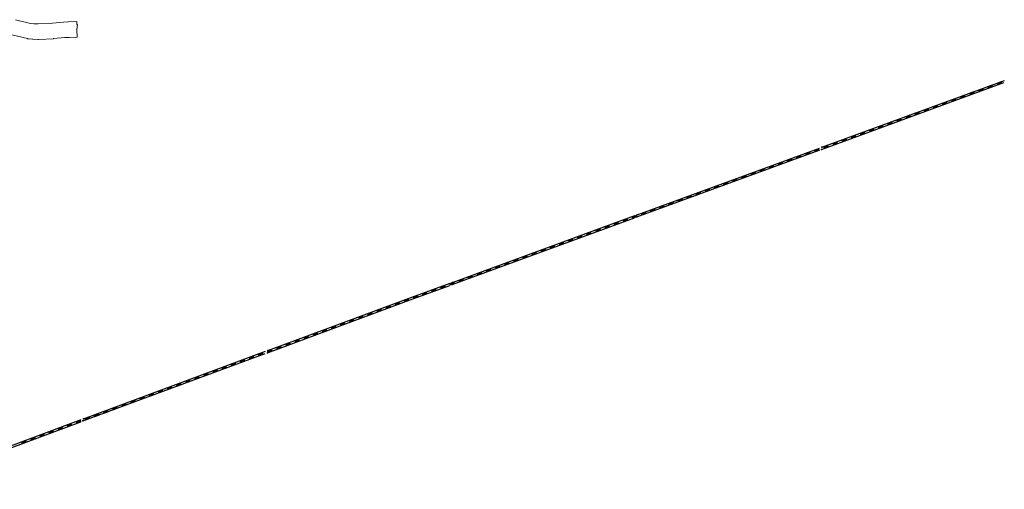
# Model space of a CAD drawing. Header units: metres. Extents: x 123819 to 142731, y 393440 to 405763.
# Tile 293 of 346: x 138414 to 139428, y 398051 to 398534. Entities that reach past the tile are written whole.
import ezdxf

# ---------------------------------------------------------------- set-up
doc = ezdxf.new("R2010")
doc.units = ezdxf.units.M
doc.header["$MEASUREMENT"] = 0
doc.layers.add('gs-knt-hoofdweg', color=7, linetype='Continuous', lineweight=0)
doc.layers.add('gs-knt-spoorlijn', color=7, linetype='Continuous', lineweight=30)

msp = doc.modelspace()

# ---------------------------------------------------------------- linework, layer by layer
at = {"layer": 'gs-knt-hoofdweg', "color": 7, "linetype": 'Continuous', "flags": 128}
msp.add_lwpolyline([(138409.9, 398534.4), (138425.4, 398530.6), (138428.7, 398530.2), (138433.2, 398530.1), (138447.8, 398530.8), (138459.1, 398531.9), (138459.4, 398531.9), (138464.1, 398532.2), (138464.4, 398532.2), (138472.8, 398532.4, -0.378385), (138472.8, 398532.4), (138472.9, 398529.5), (138473.5, 398529.4, -0.384309), (138473.5, 398529.4), (138473, 398524.4), (138473.3, 398516.4, -0.378384), (138473.2, 398516.4), (138464.9, 398516.2), (138460.5, 398515.9), (138449.1, 398514.9), (138448.8, 398514.8), (138433.6, 398514), (138433.3, 398514), (138432.9, 398514), (138427.8, 398514.2), (138427.5, 398514.2), (138427.3, 398514.2), (138423.2, 398514.7), (138422.8, 398514.7), (138422.5, 398514.8), (138422.1, 398514.9), (138405.9, 398518.9)], format="xyb", dxfattribs=at)
at = {"layer": 'gs-knt-spoorlijn', "color": 7, "linetype": 'Continuous'}
for p, q in [((139239.5, 398400.9), (139427.3, 398469.6)), ((139239.9, 398403.2), (139427.8, 398471.9)), ((139420.3, 398468.9), (139424.9, 398470.6)), ((139420.3, 398468.7), (139425, 398470.4)), ((139420.4, 398468.5), (139425.1, 398470.2)), ((139420.5, 398468.3), (139425.2, 398470.1)), ((139420.5, 398468.2), (139425.2, 398469.9)), ((139420.6, 398468), (139425.3, 398469.7)), ((139420.7, 398467.8), (139425.4, 398469.5)), ((139420.7, 398467.6), (139425.4, 398469.3)), ((139420.8, 398467.4), (139425.5, 398469.1)), ((139392.1, 398458.6), (139396.8, 398460.3)), ((139392.1, 398458.4), (139396.8, 398460.1)), ((139392.2, 398458.2), (139396.9, 398459.9)), ((139392.3, 398458), (139397, 398459.8)), ((139392.4, 398457.8), (139397, 398459.6)), ((139392.4, 398457.7), (139397.1, 398459.4)), ((139392.5, 398457.5), (139397.2, 398459.2)), ((139392.6, 398457.3), (139397.3, 398459)), ((139392.6, 398457.1), (139397.3, 398458.8)), ((139401.5, 398462), (139406.2, 398463.8)), ((139401.5, 398461.8), (139406.2, 398463.6)), ((139401.6, 398461.7), (139406.3, 398463.4)), ((139401.7, 398461.5), (139406.4, 398463.2)), ((139401.7, 398461.3), (139406.4, 398463)), ((139401.8, 398461.1), (139406.5, 398462.8)), ((139401.9, 398460.9), (139406.6, 398462.6)), ((139402, 398460.7), (139406.6, 398462.4)), ((139402, 398460.5), (139406.7, 398462.2)), ((139410.9, 398465.5), (139415.6, 398467.2)), ((139410.9, 398465.3), (139415.6, 398467)), ((139411, 398465.1), (139415.7, 398466.8)), ((139411.1, 398464.9), (139415.8, 398466.6)), ((139411.1, 398464.7), (139415.8, 398466.4)), ((139411.2, 398464.5), (139415.9, 398466.2)), ((139411.3, 398464.3), (139416, 398466.1)), ((139411.3, 398464.2), (139416, 398465.9)), ((139411.4, 398464), (139416.1, 398465.7)), ((139363.9, 398448.3), (139368.6, 398450)), ((139364, 398448.1), (139368.7, 398449.8)), ((139364, 398447.9), (139368.7, 398449.6)), ((139364.1, 398447.7), (139368.8, 398449.4)), ((139364.2, 398447.5), (139368.9, 398449.3)), ((139364.2, 398447.4), (139368.9, 398449.1)), ((139364.3, 398447.2), (139369, 398448.9)), ((139364.4, 398447), (139369.1, 398448.7)), ((139364.5, 398446.8), (139369.2, 398448.5)), ((139373.3, 398451.7), (139378, 398453.4)), ((139373.4, 398451.5), (139378.1, 398453.3)), ((139373.4, 398451.4), (139378.1, 398453.1)), ((139373.5, 398451.2), (139378.2, 398452.9)), ((139373.6, 398451), (139378.3, 398452.7)), ((139373.6, 398450.8), (139378.3, 398452.5)), ((139373.7, 398450.6), (139378.4, 398452.3)), ((139373.8, 398450.4), (139378.5, 398452.1)), ((139373.8, 398450.2), (139378.5, 398451.9)), ((139382.7, 398455.2), (139387.4, 398456.9)), ((139382.8, 398455), (139387.5, 398456.7)), ((139382.8, 398454.8), (139387.5, 398456.5)), ((139382.9, 398454.6), (139387.6, 398456.3)), ((139383, 398454.4), (139387.7, 398456.1)), ((139383, 398454.2), (139387.7, 398455.9)), ((139383.1, 398454), (139387.8, 398455.8)), ((139383.2, 398453.8), (139387.9, 398455.6)), ((139383.2, 398453.7), (139387.9, 398455.4)), ((139335.7, 398438), (139340.4, 398439.7)), ((139335.8, 398437.8), (139340.5, 398439.5)), ((139335.9, 398437.6), (139340.6, 398439.3)), ((139335.9, 398437.4), (139340.6, 398439.1)), ((139336, 398437.2), (139340.7, 398439)), ((139336.1, 398437), (139340.8, 398438.8)), ((139336.1, 398436.9), (139340.8, 398438.6)), ((139336.2, 398436.7), (139340.9, 398438.4)), ((139336.3, 398436.5), (139341, 398438.2)), ((139345.1, 398441.4), (139349.8, 398443.1)), ((139345.2, 398441.2), (139349.9, 398443)), ((139345.3, 398441), (139350, 398442.8)), ((139345.3, 398440.9), (139350, 398442.6)), ((139345.4, 398440.7), (139350.1, 398442.4)), ((139345.5, 398440.5), (139350.2, 398442.2)), ((139345.5, 398440.3), (139350.2, 398442)), ((139345.6, 398440.1), (139350.3, 398441.8)), ((139345.7, 398439.9), (139350.4, 398441.6)), ((139354.5, 398444.9), (139359.2, 398446.6)), ((139354.6, 398444.7), (139359.3, 398446.4)), ((139354.7, 398444.5), (139359.3, 398446.2)), ((139354.7, 398444.3), (139359.4, 398446)), ((139354.8, 398444.1), (139359.5, 398445.8)), ((139354.9, 398443.9), (139359.6, 398445.6)), ((139354.9, 398443.7), (139359.6, 398445.4)), ((139355, 398443.5), (139359.7, 398445.3)), ((139355.1, 398443.4), (139359.8, 398445.1)), ((139307.6, 398427.7), (139312.3, 398429.4)), ((139307.6, 398427.5), (139312.3, 398429.2)), ((139307.7, 398427.3), (139312.4, 398429)), ((139307.8, 398427.1), (139312.5, 398428.8)), ((139307.8, 398426.9), (139312.5, 398428.6)), ((139307.9, 398426.7), (139312.6, 398428.5)), ((139308, 398426.6), (139312.7, 398428.3)), ((139308, 398426.4), (139312.7, 398428.1)), ((139308.1, 398426.2), (139312.8, 398427.9)), ((139316.9, 398431.1), (139321.6, 398432.8)), ((139317, 398430.9), (139321.7, 398432.6)), ((139317.1, 398430.7), (139321.8, 398432.5)), ((139317.2, 398430.6), (139321.9, 398432.3)), ((139317.2, 398430.4), (139321.9, 398432.1)), ((139317.3, 398430.2), (139322, 398431.9)), ((139317.4, 398430), (139322.1, 398431.7)), ((139317.4, 398429.8), (139322.1, 398431.5)), ((139317.5, 398429.6), (139322.2, 398431.3)), ((139326.3, 398434.6), (139331, 398436.3)), ((139326.4, 398434.4), (139331.1, 398436.1)), ((139326.5, 398434.2), (139331.2, 398435.9)), ((139326.5, 398434), (139331.2, 398435.7)), ((139326.6, 398433.8), (139331.3, 398435.5)), ((139326.7, 398433.6), (139331.4, 398435.3)), ((139326.8, 398433.4), (139331.4, 398435.1)), ((139326.8, 398433.2), (139331.5, 398435)), ((139326.9, 398433), (139331.6, 398434.8)), ((139279.4, 398417.4), (139284.1, 398419.1)), ((139279.5, 398417.2), (139284.1, 398418.9)), ((139279.5, 398417), (139284.2, 398418.7)), ((139279.6, 398416.8), (139284.3, 398418.5)), ((139279.7, 398416.6), (139284.4, 398418.3)), ((139279.7, 398416.4), (139284.4, 398418.2)), ((139279.8, 398416.2), (139284.5, 398418)), ((139279.9, 398416.1), (139284.6, 398417.8)), ((139279.9, 398415.9), (139284.6, 398417.6)), ((139288.8, 398420.8), (139293.5, 398422.5)), ((139288.8, 398420.6), (139293.5, 398422.3)), ((139288.9, 398420.4), (139293.6, 398422.2)), ((139289, 398420.2), (139293.7, 398422)), ((139289, 398420.1), (139293.7, 398421.8)), ((139289.1, 398419.9), (139293.8, 398421.6)), ((139289.2, 398419.7), (139293.9, 398421.4)), ((139289.3, 398419.5), (139294, 398421.2)), ((139289.3, 398419.3), (139294, 398421)), ((139298.2, 398424.2), (139302.9, 398426)), ((139298.2, 398424.1), (139302.9, 398425.8)), ((139298.3, 398423.9), (139303, 398425.6)), ((139298.4, 398423.7), (139303.1, 398425.4)), ((139298.4, 398423.5), (139303.1, 398425.2)), ((139298.5, 398423.3), (139303.2, 398425)), ((139298.6, 398423.1), (139303.3, 398424.8)), ((139298.6, 398422.9), (139303.3, 398424.6)), ((139298.7, 398422.7), (139303.4, 398424.5)), ((139251.2, 398407.1), (139255.9, 398408.8)), ((139251.3, 398406.9), (139256, 398408.6)), ((139251.3, 398406.7), (139256, 398408.4)), ((139251.4, 398406.5), (139256.1, 398408.2)), ((139251.5, 398406.3), (139256.2, 398408)), ((139251.6, 398406.1), (139256.2, 398407.8)), ((139251.6, 398405.9), (139256.3, 398407.7)), ((139251.7, 398405.8), (139256.4, 398407.5)), ((139251.8, 398405.6), (139256.5, 398407.3)), ((139260.6, 398410.5), (139265.3, 398412.2)), ((139260.7, 398410.3), (139265.4, 398412)), ((139260.7, 398410.1), (139265.4, 398411.8)), ((139260.8, 398409.9), (139265.5, 398411.7)), ((139260.9, 398409.8), (139265.6, 398411.5)), ((139260.9, 398409.6), (139265.6, 398411.3)), ((139261, 398409.4), (139265.7, 398411.1)), ((139261.1, 398409.2), (139265.8, 398410.9)), ((139261.2, 398409), (139265.8, 398410.7)), ((139270, 398413.9), (139274.7, 398415.7)), ((139270.1, 398413.7), (139274.8, 398415.5)), ((139270.1, 398413.6), (139274.8, 398415.3)), ((139270.2, 398413.4), (139274.9, 398415.1)), ((139270.3, 398413.2), (139275, 398414.9)), ((139270.3, 398413), (139275, 398414.7)), ((139270.4, 398412.8), (139275.1, 398414.5)), ((139270.5, 398412.6), (139275.2, 398414.3)), ((139270.5, 398412.4), (139275.2, 398414.2)), ((139049.3, 398331.3), (139237.2, 398400)), ((139049.8, 398333.6), (139237.6, 398402.3)), ((139223, 398396.8), (139227.7, 398398.5)), ((139223.1, 398396.6), (139227.8, 398398.3)), ((139223.2, 398396.4), (139227.9, 398398.1)), ((139223.2, 398396.2), (139227.9, 398397.9)), ((139223.3, 398396), (139228, 398397.7)), ((139223.4, 398395.8), (139228.1, 398397.5)), ((139223.4, 398395.6), (139228.1, 398397.4)), ((139223.5, 398395.4), (139228.2, 398397.2)), ((139223.6, 398395.3), (139228.3, 398397)), ((139232.4, 398400.2), (139237.1, 398401.9)), ((139232.5, 398400), (139237.2, 398401.7)), ((139232.6, 398399.8), (139237.3, 398401.5)), ((139232.6, 398399.6), (139237.3, 398401.3)), ((139232.7, 398399.4), (139237.4, 398401.2)), ((139232.8, 398399.3), (139237.5, 398401)), ((139232.8, 398399.1), (139237.5, 398400.8)), ((139232.9, 398398.9), (139237.6, 398400.6)), ((139233, 398398.7), (139237.7, 398400.4)), ((139241.8, 398403.6), (139246.5, 398405.3)), ((139241.9, 398403.4), (139246.6, 398405.2)), ((139242, 398403.3), (139246.7, 398405)), ((139242, 398403.1), (139246.7, 398404.8)), ((139242.1, 398402.9), (139246.8, 398404.6)), ((139242.2, 398402.7), (139246.9, 398404.4)), ((139242.2, 398402.5), (139246.9, 398404.2)), ((139242.3, 398402.3), (139247, 398404)), ((139242.4, 398402.1), (139247.1, 398403.8)), ((139194.9, 398386.5), (139199.6, 398388.2)), ((139194.9, 398386.3), (139199.6, 398388)), ((139195, 398386.1), (139199.7, 398387.8)), ((139195.1, 398385.9), (139199.8, 398387.6)), ((139195.1, 398385.7), (139199.8, 398387.4)), ((139195.2, 398385.5), (139199.9, 398387.2)), ((139195.3, 398385.3), (139200, 398387)), ((139195.3, 398385.1), (139200, 398386.9)), ((139204.3, 398389.9), (139208.9, 398391.6)), ((139204.3, 398389.7), (139209, 398391.4)), ((139204.4, 398389.5), (139209.1, 398391.2)), ((139204.5, 398389.3), (139209.2, 398391)), ((139204.5, 398389.1), (139209.2, 398390.9)), ((139204.6, 398388.9), (139209.3, 398390.7)), ((139204.7, 398388.8), (139209.4, 398390.5)), ((139204.7, 398388.6), (139209.4, 398390.3)), ((139204.8, 398388.4), (139209.5, 398390.1)), ((139213.6, 398393.3), (139218.3, 398395)), ((139213.7, 398393.1), (139218.4, 398394.9)), ((139213.8, 398392.9), (139218.5, 398394.7)), ((139213.8, 398392.8), (139218.5, 398394.5)), ((139213.9, 398392.6), (139218.6, 398394.3)), ((139214, 398392.4), (139218.7, 398394.1)), ((139214.1, 398392.2), (139218.8, 398393.9)), ((139214.1, 398392), (139218.8, 398393.7)), ((139214.2, 398391.8), (139218.9, 398393.5)), ((139166.7, 398376.1), (139171.4, 398377.9)), ((139166.8, 398376), (139171.5, 398377.7)), ((139166.8, 398375.8), (139171.5, 398377.5)), ((139166.9, 398375.6), (139171.6, 398377.3)), ((139167, 398375.4), (139171.7, 398377.1)), ((139167, 398375.2), (139171.7, 398376.9)), ((139167.1, 398375), (139171.8, 398376.7)), ((139176.1, 398379.6), (139180.8, 398381.3)), ((139176.1, 398379.4), (139180.8, 398381.1)), ((139176.2, 398379.2), (139180.9, 398380.9)), ((139176.3, 398379), (139181, 398380.7)), ((139176.4, 398378.8), (139181, 398380.5)), ((139176.4, 398378.6), (139181.1, 398380.4)), ((139176.5, 398378.5), (139181.2, 398380.2)), ((139176.6, 398378.3), (139181.3, 398380)), ((139176.6, 398378.1), (139181.3, 398379.8)), ((139185.5, 398383), (139190.2, 398384.7)), ((139185.5, 398382.8), (139190.2, 398384.5)), ((139185.6, 398382.6), (139190.3, 398384.4)), ((139185.7, 398382.5), (139190.4, 398384.2)), ((139185.7, 398382.3), (139190.4, 398384)), ((139185.8, 398382.1), (139190.5, 398383.8)), ((139185.9, 398381.9), (139190.6, 398383.6)), ((139186, 398381.7), (139190.6, 398383.4)), ((139186, 398381.5), (139190.7, 398383.2)), ((139195.4, 398385), (139200.1, 398386.7)), ((139138.5, 398365.8), (139143.2, 398367.6)), ((139138.6, 398365.7), (139143.3, 398367.4)), ((139138.7, 398365.5), (139143.3, 398367.2)), ((139138.7, 398365.3), (139143.4, 398367)), ((139138.8, 398365.1), (139143.5, 398366.8)), ((139138.9, 398364.9), (139143.6, 398366.6)), ((139147.9, 398369.3), (139152.6, 398371)), ((139148, 398369.1), (139152.7, 398370.8)), ((139148, 398368.9), (139152.7, 398370.6)), ((139148.1, 398368.7), (139152.8, 398370.4)), ((139148.2, 398368.5), (139152.9, 398370.2)), ((139148.2, 398368.3), (139152.9, 398370.1)), ((139148.3, 398368.1), (139153, 398369.9)), ((139148.4, 398368), (139153.1, 398369.7)), ((139148.5, 398367.8), (139153.1, 398369.5)), ((139157.3, 398372.7), (139162, 398374.4)), ((139157.4, 398372.5), (139162.1, 398374.2)), ((139157.4, 398372.3), (139162.1, 398374.1)), ((139157.5, 398372.1), (139162.2, 398373.9)), ((139157.6, 398372), (139162.3, 398373.7)), ((139157.6, 398371.8), (139162.3, 398373.5)), ((139157.7, 398371.6), (139162.4, 398373.3)), ((139157.8, 398371.4), (139162.5, 398373.1)), ((139157.8, 398371.2), (139162.5, 398372.9)), ((139167.2, 398374.8), (139171.9, 398376.5)), ((139167.2, 398374.6), (139171.9, 398376.4)), ((139110.3, 398355.5), (139115, 398357.3)), ((139110.4, 398355.3), (139115.1, 398357.1)), ((139110.5, 398355.2), (139115.2, 398356.9)), ((139110.5, 398355), (139115.2, 398356.7)), ((139110.6, 398354.8), (139115.3, 398356.5)), ((139119.7, 398359), (139124.4, 398360.7)), ((139119.8, 398358.8), (139124.5, 398360.5)), ((139119.9, 398358.6), (139124.6, 398360.3)), ((139119.9, 398358.4), (139124.6, 398360.1)), ((139120, 398358.2), (139124.7, 398359.9)), ((139120.1, 398358), (139124.8, 398359.7)), ((139120.1, 398357.8), (139124.8, 398359.6)), ((139120.2, 398357.7), (139124.9, 398359.4)), ((139120.3, 398357.5), (139125, 398359.2)), ((139129.1, 398362.4), (139133.8, 398364.1)), ((139129.2, 398362.2), (139133.9, 398363.9)), ((139129.3, 398362), (139134, 398363.7)), ((139129.3, 398361.8), (139134, 398363.6)), ((139129.4, 398361.7), (139134.1, 398363.4)), ((139129.5, 398361.5), (139134.2, 398363.2)), ((139129.5, 398361.3), (139134.2, 398363)), ((139129.6, 398361.1), (139134.3, 398362.8)), ((139129.7, 398360.9), (139134.4, 398362.6)), ((139138.9, 398364.7), (139143.6, 398366.4)), ((139139, 398364.5), (139143.7, 398366.2)), ((139139.1, 398364.3), (139143.8, 398366.1)), ((139082.2, 398345.2), (139086.9, 398346.9)), ((139082.2, 398345), (139086.9, 398346.8)), ((139082.3, 398344.9), (139087, 398346.6)), ((139082.4, 398344.7), (139087.1, 398346.4)), ((139091.6, 398348.7), (139096.3, 398350.4)), ((139091.6, 398348.5), (139096.3, 398350.2)), ((139091.7, 398348.3), (139096.4, 398350)), ((139091.8, 398348.1), (139096.5, 398349.8)), ((139091.8, 398347.9), (139096.5, 398349.6)), ((139091.9, 398347.7), (139096.6, 398349.4)), ((139092, 398347.5), (139096.7, 398349.3)), ((139092, 398347.3), (139096.7, 398349.1)), ((139092.1, 398347.2), (139096.8, 398348.9)), ((139100.9, 398352.1), (139105.6, 398353.8)), ((139101, 398351.9), (139105.7, 398353.6)), ((139101.1, 398351.7), (139105.8, 398353.4)), ((139101.2, 398351.5), (139105.8, 398353.3)), ((139101.2, 398351.3), (139105.9, 398353.1)), ((139101.3, 398351.2), (139106, 398352.9)), ((139101.4, 398351), (139106.1, 398352.7)), ((139101.4, 398350.8), (139106.1, 398352.5)), ((139101.5, 398350.6), (139106.2, 398352.3)), ((139110.7, 398354.6), (139115.4, 398356.3)), ((139110.8, 398354.4), (139115.4, 398356.1)), ((139110.8, 398354.2), (139115.5, 398355.9)), ((139110.9, 398354), (139115.6, 398355.7)), ((139054, 398334.9), (139058.7, 398336.6)), ((139054.1, 398334.7), (139058.8, 398336.5)), ((139054.1, 398334.5), (139058.8, 398336.3)), ((139063.4, 398338.4), (139068.1, 398340.1)), ((139063.5, 398338.2), (139068.1, 398339.9)), ((139063.5, 398338), (139068.2, 398339.7)), ((139063.6, 398337.8), (139068.3, 398339.5)), ((139063.7, 398337.6), (139068.4, 398339.3)), ((139063.7, 398337.4), (139068.4, 398339.1)), ((139063.8, 398337.2), (139068.5, 398338.9)), ((139063.9, 398337), (139068.6, 398338.8)), ((139063.9, 398336.9), (139068.6, 398338.6)), ((139072.8, 398341.8), (139077.5, 398343.5)), ((139072.8, 398341.6), (139077.5, 398343.3)), ((139072.9, 398341.4), (139077.6, 398343.1)), ((139073, 398341.2), (139077.7, 398342.9)), ((139073, 398341), (139077.7, 398342.8)), ((139073.1, 398340.9), (139077.8, 398342.6)), ((139073.2, 398340.7), (139077.9, 398342.4)), ((139073.3, 398340.5), (139078, 398342.2)), ((139073.3, 398340.3), (139078, 398342)), ((139082.4, 398344.5), (139087.1, 398346.2)), ((139082.5, 398344.3), (139087.2, 398346)), ((139082.6, 398344.1), (139087.3, 398345.8)), ((139082.6, 398343.9), (139087.3, 398345.6)), ((139082.7, 398343.7), (139087.4, 398345.4)), ((138859.2, 398261.7), (139047, 398330.5)), ((138859.6, 398264), (139047.4, 398332.7)), ((139025.8, 398324.6), (139030.5, 398326.3)), ((139025.9, 398324.4), (139030.6, 398326.1)), ((139035.2, 398328), (139039.9, 398329.8)), ((139035.3, 398327.9), (139040, 398329.6)), ((139035.3, 398327.7), (139040, 398329.4)), ((139035.4, 398327.5), (139040.1, 398329.2)), ((139035.5, 398327.3), (139040.2, 398329)), ((139035.6, 398327.1), (139040.2, 398328.8)), ((139035.6, 398326.9), (139040.3, 398328.6)), ((139035.7, 398326.7), (139040.4, 398328.5)), ((139035.8, 398326.5), (139040.5, 398328.3)), ((139044.6, 398331.5), (139049.3, 398333.2)), ((139044.7, 398331.3), (139049.4, 398333)), ((139044.7, 398331.1), (139049.4, 398332.8)), ((139044.8, 398330.9), (139049.5, 398332.6)), ((139044.9, 398330.7), (139049.6, 398332.5)), ((139044.9, 398330.5), (139049.6, 398332.3)), ((139045, 398330.4), (139049.7, 398332.1)), ((139045.1, 398330.2), (139049.8, 398331.9)), ((139045.1, 398330), (139049.8, 398331.7)), ((139054.2, 398334.4), (139058.9, 398336.1)), ((139054.3, 398334.2), (139059, 398335.9)), ((139054.3, 398334), (139059, 398335.7)), ((139054.4, 398333.8), (139059.1, 398335.5)), ((139054.5, 398333.6), (139059.2, 398335.3)), ((139054.5, 398333.4), (139059.2, 398335.1)), ((138997.6, 398314.3), (139002.3, 398316)), ((138997.7, 398314.1), (139002.4, 398315.8)), ((139007, 398317.7), (139011.7, 398319.5)), ((139007.1, 398317.6), (139011.8, 398319.3)), ((139007.2, 398317.4), (139011.9, 398319.1)), ((139007.2, 398317.2), (139011.9, 398318.9)), ((139007.3, 398317), (139012, 398318.7)), ((139007.4, 398316.8), (139012.1, 398318.5)), ((139007.4, 398316.6), (139012.1, 398318.3)), ((139007.5, 398316.4), (139012.2, 398318.1)), ((139007.6, 398316.2), (139012.3, 398318)), ((139016.4, 398321.2), (139021.1, 398322.9)), ((139016.5, 398321), (139021.2, 398322.7)), ((139016.6, 398320.8), (139021.3, 398322.5)), ((139016.6, 398320.6), (139021.3, 398322.3)), ((139016.7, 398320.4), (139021.4, 398322.1)), ((139016.8, 398320.2), (139021.5, 398322)), ((139016.8, 398320.1), (139021.5, 398321.8)), ((139016.9, 398319.9), (139021.6, 398321.6)), ((139017, 398319.7), (139021.7, 398321.4)), ((139026, 398324.2), (139030.6, 398326)), ((139026, 398324.1), (139030.7, 398325.8)), ((139026.1, 398323.9), (139030.8, 398325.6)), ((139026.2, 398323.7), (139030.9, 398325.4)), ((139026.2, 398323.5), (139030.9, 398325.2)), ((139026.3, 398323.3), (139031, 398325)), ((139026.4, 398323.1), (139031.1, 398324.8)), ((138969.5, 398304), (138974.2, 398305.7)), ((138978.9, 398307.4), (138983.6, 398309.2)), ((138978.9, 398307.2), (138983.6, 398309)), ((138979, 398307.1), (138983.7, 398308.8)), ((138979.1, 398306.9), (138983.8, 398308.6)), ((138979.1, 398306.7), (138983.8, 398308.4)), ((138979.2, 398306.5), (138983.9, 398308.2)), ((138979.3, 398306.3), (138984, 398308)), ((138979.3, 398306.1), (138984, 398307.8)), ((138979.4, 398305.9), (138984.1, 398307.7)), ((138988.3, 398310.9), (138992.9, 398312.6)), ((138988.3, 398310.7), (138993, 398312.4)), ((138988.4, 398310.5), (138993.1, 398312.2)), ((138988.5, 398310.3), (138993.2, 398312)), ((138988.5, 398310.1), (138993.2, 398311.8)), ((138988.6, 398309.9), (138993.3, 398311.7)), ((138988.7, 398309.7), (138993.4, 398311.5)), ((138988.7, 398309.6), (138993.4, 398311.3)), ((138988.8, 398309.4), (138993.5, 398311.1)), ((138997.8, 398313.9), (139002.5, 398315.6)), ((138997.8, 398313.7), (139002.5, 398315.5)), ((138997.9, 398313.6), (139002.6, 398315.3)), ((138998, 398313.4), (139002.7, 398315.1)), ((138998.1, 398313.2), (139002.8, 398314.9)), ((138998.1, 398313), (139002.8, 398314.7)), ((138998.2, 398312.8), (139002.9, 398314.5)), ((138950.7, 398297.1), (138955.4, 398298.8)), ((138950.8, 398296.9), (138955.5, 398298.7)), ((138950.8, 398296.8), (138955.5, 398298.5)), ((138950.9, 398296.6), (138955.6, 398298.3)), ((138951, 398296.4), (138955.7, 398298.1)), ((138951, 398296.2), (138955.7, 398297.9)), ((138951.1, 398296), (138955.8, 398297.7)), ((138951.2, 398295.8), (138955.9, 398297.5)), ((138951.2, 398295.6), (138955.9, 398297.3)), ((138960.1, 398300.6), (138964.8, 398302.3)), ((138960.1, 398300.4), (138964.8, 398302.1)), ((138960.2, 398300.2), (138964.9, 398301.9)), ((138960.3, 398300), (138965, 398301.7)), ((138960.4, 398299.8), (138965, 398301.5)), ((138960.4, 398299.6), (138965.1, 398301.3)), ((138960.5, 398299.4), (138965.2, 398301.2)), ((138960.6, 398299.3), (138965.3, 398301)), ((138960.6, 398299.1), (138965.3, 398300.8)), ((138969.5, 398303.8), (138974.2, 398305.5)), ((138969.6, 398303.6), (138974.3, 398305.3)), ((138969.7, 398303.4), (138974.4, 398305.2)), ((138969.7, 398303.2), (138974.4, 398305)), ((138969.8, 398303.1), (138974.5, 398304.8)), ((138969.9, 398302.9), (138974.6, 398304.6)), ((138969.9, 398302.7), (138974.6, 398304.4)), ((138970, 398302.5), (138974.7, 398304.2)), ((138922.5, 398286.8), (138927.2, 398288.5)), ((138922.6, 398286.6), (138927.3, 398288.4)), ((138922.6, 398286.4), (138927.3, 398288.2)), ((138922.7, 398286.3), (138927.4, 398288)), ((138922.8, 398286.1), (138927.5, 398287.8)), ((138922.9, 398285.9), (138927.6, 398287.6)), ((138922.9, 398285.7), (138927.6, 398287.4)), ((138923, 398285.5), (138927.7, 398287.2)), ((138923.1, 398285.3), (138927.8, 398287)), ((138931.9, 398290.3), (138936.6, 398292)), ((138932, 398290.1), (138936.7, 398291.8)), ((138932, 398289.9), (138936.7, 398291.6)), ((138932.1, 398289.7), (138936.8, 398291.4)), ((138932.2, 398289.5), (138936.9, 398291.2)), ((138932.2, 398289.3), (138936.9, 398291)), ((138932.3, 398289.1), (138937, 398290.8)), ((138932.4, 398288.9), (138937.1, 398290.7)), ((138932.5, 398288.8), (138937.1, 398290.5)), ((138941.3, 398293.7), (138946, 398295.4)), ((138941.4, 398293.5), (138946.1, 398295.2)), ((138941.4, 398293.3), (138946.1, 398295)), ((138941.5, 398293.1), (138946.2, 398294.8)), ((138941.6, 398292.9), (138946.3, 398294.7)), ((138941.6, 398292.8), (138946.3, 398294.5)), ((138941.7, 398292.6), (138946.4, 398294.3)), ((138941.8, 398292.4), (138946.5, 398294.1)), ((138941.8, 398292.2), (138946.5, 398293.9)), ((138894.3, 398276.5), (138899, 398278.2)), ((138894.4, 398276.3), (138899.1, 398278)), ((138894.5, 398276.1), (138899.2, 398277.9)), ((138894.5, 398276), (138899.2, 398277.7)), ((138894.6, 398275.8), (138899.3, 398277.5)), ((138894.7, 398275.6), (138899.4, 398277.3)), ((138894.8, 398275.4), (138899.4, 398277.1)), ((138894.8, 398275.2), (138899.5, 398276.9)), ((138894.9, 398275), (138899.6, 398276.7)), ((138903.7, 398280), (138908.4, 398281.7)), ((138903.8, 398279.8), (138908.5, 398281.5)), ((138903.9, 398279.6), (138908.6, 398281.3)), ((138903.9, 398279.4), (138908.6, 398281.1)), ((138904, 398279.2), (138908.7, 398280.9)), ((138904.1, 398279), (138908.8, 398280.7)), ((138904.1, 398278.8), (138908.8, 398280.5)), ((138904.2, 398278.6), (138908.9, 398280.4)), ((138904.3, 398278.4), (138909, 398280.2)), ((138913.1, 398283.4), (138917.8, 398285.1)), ((138913.2, 398283.2), (138917.9, 398284.9)), ((138913.3, 398283), (138918, 398284.7)), ((138913.3, 398282.8), (138918, 398284.5)), ((138913.4, 398282.6), (138918.1, 398284.4)), ((138913.5, 398282.4), (138918.2, 398284.2)), ((138913.5, 398282.3), (138918.2, 398284)), ((138913.6, 398282.1), (138918.3, 398283.8)), ((138913.7, 398281.9), (138918.4, 398283.6)), ((138866.2, 398266.2), (138870.9, 398267.9)), ((138866.2, 398266), (138870.9, 398267.7)), ((138866.3, 398265.8), (138871, 398267.6)), ((138866.4, 398265.6), (138871.1, 398267.4)), ((138866.4, 398265.5), (138871.1, 398267.2)), ((138866.5, 398265.3), (138871.2, 398267)), ((138866.6, 398265.1), (138871.3, 398266.8)), ((138866.6, 398264.9), (138871.3, 398266.6)), ((138866.7, 398264.7), (138871.4, 398266.4)), ((138875.6, 398269.6), (138880.3, 398271.4)), ((138875.6, 398269.5), (138880.3, 398271.2)), ((138875.7, 398269.3), (138880.4, 398271)), ((138875.8, 398269.1), (138880.5, 398270.8)), ((138875.8, 398268.9), (138880.5, 398270.6)), ((138875.9, 398268.7), (138880.6, 398270.4)), ((138876, 398268.5), (138880.7, 398270.2)), ((138876, 398268.3), (138880.7, 398270)), ((138876.1, 398268.1), (138880.8, 398269.9)), ((138884.9, 398273.1), (138889.6, 398274.8)), ((138885, 398272.9), (138889.7, 398274.6)), ((138885.1, 398272.7), (138889.8, 398274.4)), ((138885.2, 398272.5), (138889.8, 398274.2)), ((138885.2, 398272.3), (138889.9, 398274)), ((138885.3, 398272.1), (138890, 398273.9)), ((138885.4, 398272), (138890.1, 398273.7)), ((138885.4, 398271.8), (138890.1, 398273.5)), ((138885.5, 398271.6), (138890.2, 398273.3)), ((138838, 398255.9), (138842.7, 398257.6)), ((138838.1, 398255.7), (138842.8, 398257.4)), ((138838.1, 398255.5), (138842.8, 398257.2)), ((138838.2, 398255.3), (138842.9, 398257.1)), ((138838.3, 398255.2), (138843, 398256.9)), ((138838.3, 398255), (138843, 398256.7)), ((138838.4, 398254.8), (138843.1, 398256.5)), ((138838.5, 398254.6), (138843.2, 398256.3)), ((138838.5, 398254.4), (138843.2, 398256.1)), ((138847.4, 398259.3), (138852.1, 398261.1)), ((138847.5, 398259.2), (138852.1, 398260.9)), ((138847.5, 398259), (138852.2, 398260.7)), ((138847.6, 398258.8), (138852.3, 398260.5)), ((138847.7, 398258.6), (138852.4, 398260.3)), ((138847.7, 398258.4), (138852.4, 398260.1)), ((138847.8, 398258.2), (138852.5, 398259.9)), ((138847.9, 398258), (138852.6, 398259.7)), ((138847.9, 398257.8), (138852.6, 398259.6)), ((138856.8, 398262.8), (138861.5, 398264.5)), ((138856.8, 398262.6), (138861.5, 398264.3)), ((138856.9, 398262.4), (138861.6, 398264.1)), ((138857, 398262.2), (138861.7, 398263.9)), ((138857, 398262), (138861.7, 398263.7)), ((138857.1, 398261.8), (138861.8, 398263.6)), ((138857.2, 398261.6), (138861.9, 398263.4)), ((138857.3, 398261.5), (138861.9, 398263.2)), ((138857.3, 398261.3), (138862, 398263)), ((138809.8, 398245.6), (138814.5, 398247.3)), ((138809.9, 398245.4), (138814.6, 398247.1)), ((138810, 398245.2), (138814.7, 398246.9)), ((138810, 398245), (138814.7, 398246.7)), ((138810.1, 398244.8), (138814.8, 398246.6)), ((138810.2, 398244.6), (138814.9, 398246.4)), ((138810.2, 398244.4), (138814.9, 398246.2)), ((138810.3, 398244.3), (138815, 398246)), ((138810.4, 398244.1), (138815.1, 398245.8)), ((138819.2, 398249), (138823.9, 398250.8)), ((138819.3, 398248.8), (138824, 398250.6)), ((138819.3, 398248.7), (138824, 398250.4)), ((138819.4, 398248.5), (138824.1, 398250.2)), ((138819.5, 398248.3), (138824.2, 398250)), ((138819.6, 398248.1), (138824.2, 398249.8)), ((138819.6, 398247.9), (138824.3, 398249.6)), ((138819.7, 398247.7), (138824.4, 398249.4)), ((138819.8, 398247.5), (138824.5, 398249.2)), ((138828.6, 398252.5), (138833.3, 398254.2)), ((138828.7, 398252.3), (138833.4, 398254)), ((138828.7, 398252.1), (138833.4, 398253.8)), ((138828.8, 398251.9), (138833.5, 398253.6)), ((138828.9, 398251.7), (138833.6, 398253.4)), ((138828.9, 398251.5), (138833.6, 398253.2)), ((138829, 398251.3), (138833.7, 398253.1)), ((138829.1, 398251.2), (138833.8, 398252.9)), ((138829.1, 398251), (138833.8, 398252.7)), ((138781.7, 398235.1), (138786.4, 398236.9)), ((138781.8, 398235), (138786.4, 398236.7)), ((138781.8, 398234.8), (138786.5, 398236.5)), ((138781.9, 398234.6), (138786.6, 398236.3)), ((138782, 398234.4), (138786.7, 398236.1)), ((138782, 398234.2), (138786.7, 398235.9)), ((138782.1, 398234), (138786.8, 398235.8)), ((138782.2, 398233.8), (138786.9, 398235.6)), ((138782.2, 398233.6), (138786.9, 398235.4)), ((138791.1, 398238.6), (138795.8, 398240.4)), ((138791.1, 398238.4), (138795.8, 398240.2)), ((138791.2, 398238.2), (138795.9, 398240)), ((138791.3, 398238.1), (138796, 398239.8)), ((138791.3, 398237.9), (138796, 398239.6)), ((138791.4, 398237.7), (138796.1, 398239.4)), ((138791.5, 398237.5), (138796.2, 398239.2)), ((138791.6, 398237.3), (138796.2, 398239)), ((138791.6, 398237.1), (138796.3, 398238.9)), ((138800.4, 398242.1), (138805.1, 398243.8)), ((138800.5, 398241.9), (138805.2, 398243.6)), ((138800.6, 398241.7), (138805.3, 398243.5)), ((138800.7, 398241.5), (138805.3, 398243.3)), ((138800.7, 398241.3), (138805.4, 398243.1)), ((138800.8, 398241.2), (138805.5, 398242.9)), ((138800.9, 398241), (138805.6, 398242.7)), ((138800.9, 398240.8), (138805.6, 398242.5)), ((138801, 398240.6), (138805.7, 398242.3)), ((138753.6, 398224.7), (138758.2, 398226.5)), ((138753.6, 398224.5), (138758.3, 398226.3)), ((138753.7, 398224.4), (138758.4, 398226.1)), ((138753.8, 398224.2), (138758.5, 398225.9)), ((138753.8, 398224), (138758.5, 398225.7)), ((138753.9, 398223.8), (138758.6, 398225.5)), ((138754, 398223.6), (138758.7, 398225.3)), ((138754, 398223.4), (138758.7, 398225.2)), ((138754.1, 398223.2), (138758.8, 398225)), ((138762.9, 398228.2), (138767.6, 398229.9)), ((138763, 398228), (138767.7, 398229.8)), ((138763.1, 398227.8), (138767.8, 398229.6)), ((138763.1, 398227.6), (138767.8, 398229.4)), ((138763.2, 398227.5), (138767.9, 398229.2)), ((138763.3, 398227.3), (138768, 398229)), ((138763.4, 398227.1), (138768, 398228.8)), ((138763.4, 398226.9), (138768.1, 398228.6)), ((138763.5, 398226.7), (138768.2, 398228.4)), ((138772.3, 398231.7), (138777, 398233.4)), ((138772.4, 398231.5), (138777.1, 398233.2)), ((138772.5, 398231.3), (138777.1, 398233)), ((138772.5, 398231.1), (138777.2, 398232.8)), ((138772.6, 398230.9), (138777.3, 398232.7)), ((138772.7, 398230.7), (138777.3, 398232.5)), ((138772.7, 398230.5), (138777.4, 398232.3)), ((138772.8, 398230.4), (138777.5, 398232.1)), ((138772.9, 398230.2), (138777.6, 398231.9)), ((138725.4, 398214.3), (138730.1, 398216)), ((138725.5, 398214.1), (138730.2, 398215.9)), ((138725.6, 398213.9), (138730.3, 398215.7)), ((138725.6, 398213.8), (138730.3, 398215.5)), ((138725.7, 398213.6), (138730.4, 398215.3)), ((138725.8, 398213.4), (138730.5, 398215.1)), ((138725.8, 398213.2), (138730.5, 398214.9)), ((138725.9, 398213), (138730.6, 398214.7)), ((138726, 398212.8), (138730.7, 398214.5)), ((138734.8, 398217.8), (138739.5, 398219.5)), ((138734.9, 398217.6), (138739.6, 398219.3)), ((138734.9, 398217.4), (138739.6, 398219.1)), ((138735, 398217.2), (138739.7, 398219)), ((138735.1, 398217), (138739.8, 398218.8)), ((138735.1, 398216.8), (138739.8, 398218.6)), ((138735.2, 398216.7), (138739.9, 398218.4)), ((138735.3, 398216.5), (138740, 398218.2)), ((138735.4, 398216.3), (138740, 398218)), ((138744.2, 398221.3), (138748.9, 398223)), ((138744.2, 398221.1), (138748.9, 398222.8)), ((138744.3, 398220.9), (138749, 398222.6)), ((138744.4, 398220.7), (138749.1, 398222.4)), ((138744.5, 398220.5), (138749.1, 398222.2)), ((138744.5, 398220.3), (138749.2, 398222.1)), ((138744.6, 398220.1), (138749.3, 398221.9)), ((138744.7, 398219.9), (138749.4, 398221.7)), ((138744.7, 398219.8), (138749.4, 398221.5)), ((138697.3, 398203.9), (138702, 398205.6)), ((138697.4, 398203.7), (138702, 398205.4)), ((138697.4, 398203.5), (138702.1, 398205.3)), ((138697.5, 398203.3), (138702.2, 398205.1)), ((138697.6, 398203.1), (138702.3, 398204.9)), ((138697.6, 398203), (138702.3, 398204.7)), ((138697.7, 398202.8), (138702.4, 398204.5)), ((138706.7, 398207.4), (138711.4, 398209.1)), ((138706.7, 398207.2), (138711.4, 398208.9)), ((138706.8, 398207), (138711.5, 398208.7)), ((138706.9, 398206.8), (138711.6, 398208.5)), ((138706.9, 398206.6), (138711.6, 398208.4)), ((138707, 398206.4), (138711.7, 398208.2)), ((138707.1, 398206.2), (138711.8, 398208)), ((138707.2, 398206.1), (138711.8, 398207.8)), ((138707.2, 398205.9), (138711.9, 398207.6)), ((138716, 398210.8), (138720.7, 398212.6)), ((138716.1, 398210.7), (138720.8, 398212.4)), ((138716.2, 398210.5), (138720.9, 398212.2)), ((138716.3, 398210.3), (138720.9, 398212)), ((138716.3, 398210.1), (138721, 398211.8)), ((138716.4, 398209.9), (138721.1, 398211.6)), ((138716.5, 398209.7), (138721.2, 398211.5)), ((138716.5, 398209.5), (138721.2, 398211.3)), ((138716.6, 398209.3), (138721.3, 398211.1)), ((138669.2, 398193.5), (138673.8, 398195.2)), ((138669.2, 398193.3), (138673.9, 398195)), ((138669.3, 398193.1), (138674, 398194.8)), ((138669.4, 398192.9), (138674.1, 398194.7)), ((138669.4, 398192.7), (138674.1, 398194.5)), ((138669.5, 398192.5), (138674.2, 398194.3)), ((138678.5, 398197), (138683.2, 398198.7)), ((138678.6, 398196.8), (138683.3, 398198.5)), ((138678.7, 398196.6), (138683.4, 398198.3)), ((138678.7, 398196.4), (138683.4, 398198.1)), ((138678.8, 398196.2), (138683.5, 398197.9)), ((138678.9, 398196), (138683.6, 398197.8)), ((138679, 398195.8), (138683.6, 398197.6)), ((138679, 398195.6), (138683.7, 398197.4)), ((138679.1, 398195.5), (138683.8, 398197.2)), ((138687.9, 398200.4), (138692.6, 398202.2)), ((138688, 398200.2), (138692.7, 398202)), ((138688.1, 398200), (138692.7, 398201.8)), ((138688.1, 398199.9), (138692.8, 398201.6)), ((138688.2, 398199.7), (138692.9, 398201.4)), ((138688.3, 398199.5), (138692.9, 398201.2)), ((138688.3, 398199.3), (138693, 398201)), ((138688.4, 398199.1), (138693.1, 398200.8)), ((138688.5, 398198.9), (138693.2, 398200.7)), ((138697.8, 398202.6), (138702.5, 398204.3)), ((138697.8, 398202.4), (138702.5, 398204.1)), ((138479.3, 398121.3), (138666.9, 398190.7)), ((138479.7, 398123.6), (138667.3, 398193)), ((138641, 398183.1), (138645.7, 398184.8)), ((138641.1, 398182.9), (138645.8, 398184.6)), ((138641.2, 398182.7), (138645.9, 398184.4)), ((138641.2, 398182.5), (138645.9, 398184.2)), ((138650.4, 398186.5), (138655.1, 398188.3)), ((138650.5, 398186.3), (138655.2, 398188.1)), ((138650.5, 398186.2), (138655.2, 398187.9)), ((138650.6, 398186), (138655.3, 398187.7)), ((138650.7, 398185.8), (138655.4, 398187.5)), ((138650.7, 398185.6), (138655.4, 398187.3)), ((138650.8, 398185.4), (138655.5, 398187.1)), ((138650.9, 398185.2), (138655.6, 398187)), ((138651, 398185), (138655.6, 398186.8)), ((138659.8, 398190), (138664.5, 398191.7)), ((138659.8, 398189.8), (138664.5, 398191.6)), ((138659.9, 398189.6), (138664.6, 398191.4)), ((138660, 398189.4), (138664.7, 398191.2)), ((138660.1, 398189.3), (138664.7, 398191)), ((138660.1, 398189.1), (138664.8, 398190.8)), ((138660.2, 398188.9), (138664.9, 398190.6)), ((138660.3, 398188.7), (138665, 398190.4)), ((138660.3, 398188.5), (138665, 398190.2)), ((138669.6, 398192.4), (138674.3, 398194.1)), ((138669.6, 398192.2), (138674.3, 398193.9)), ((138669.7, 398192), (138674.4, 398193.7)), ((138612.9, 398172.6), (138617.6, 398174.4)), ((138613, 398172.5), (138617.6, 398174.2)), ((138613, 398172.3), (138617.7, 398174)), ((138622.3, 398176.1), (138627, 398177.9)), ((138622.3, 398175.9), (138627, 398177.7)), ((138622.4, 398175.7), (138627.1, 398177.5)), ((138622.5, 398175.6), (138627.2, 398177.3)), ((138622.5, 398175.4), (138627.2, 398177.1)), ((138622.6, 398175.2), (138627.3, 398176.9)), ((138622.7, 398175), (138627.4, 398176.7)), ((138622.8, 398174.8), (138627.4, 398176.5)), ((138622.8, 398174.6), (138627.5, 398176.4)), ((138631.6, 398179.6), (138636.3, 398181.3)), ((138631.7, 398179.4), (138636.4, 398181.1)), ((138631.8, 398179.2), (138636.5, 398181)), ((138631.9, 398179), (138636.5, 398180.8)), ((138631.9, 398178.8), (138636.6, 398180.6)), ((138632, 398178.7), (138636.7, 398180.4)), ((138632.1, 398178.5), (138636.8, 398180.2)), ((138632.1, 398178.3), (138636.8, 398180)), ((138632.2, 398178.1), (138636.9, 398179.8)), ((138641.3, 398182.3), (138646, 398184)), ((138641.4, 398182.1), (138646.1, 398183.9)), ((138641.4, 398181.9), (138646.1, 398183.7)), ((138641.5, 398181.7), (138646.2, 398183.5)), ((138641.6, 398181.6), (138646.3, 398183.3)), ((138584.8, 398162.2), (138589.4, 398164)), ((138594.1, 398165.7), (138598.8, 398167.4)), ((138594.2, 398165.5), (138598.9, 398167.2)), ((138594.3, 398165.3), (138599, 398167.1)), ((138594.3, 398165.1), (138599, 398166.9)), ((138594.4, 398165), (138599.1, 398166.7)), ((138594.5, 398164.8), (138599.2, 398166.5)), ((138594.6, 398164.6), (138599.2, 398166.3)), ((138594.6, 398164.4), (138599.3, 398166.1)), ((138594.7, 398164.2), (138599.4, 398165.9)), ((138603.5, 398169.2), (138608.2, 398170.9)), ((138603.6, 398169), (138608.3, 398170.7)), ((138603.7, 398168.8), (138608.3, 398170.5)), ((138603.7, 398168.6), (138608.4, 398170.3)), ((138603.8, 398168.4), (138608.5, 398170.2)), ((138603.9, 398168.2), (138608.5, 398170)), ((138603.9, 398168), (138608.6, 398169.8)), ((138604, 398167.9), (138608.7, 398169.6)), ((138604.1, 398167.7), (138608.8, 398169.4)), ((138613.1, 398172.1), (138617.8, 398173.8)), ((138613.2, 398171.9), (138617.9, 398173.6)), ((138613.2, 398171.7), (138617.9, 398173.4)), ((138613.3, 398171.5), (138618, 398173.3)), ((138613.4, 398171.3), (138618.1, 398173.1)), ((138613.4, 398171.1), (138618.1, 398172.9)), ((138566, 398155.3), (138570.7, 398157)), ((138566.1, 398155.1), (138570.8, 398156.8)), ((138566.1, 398154.9), (138570.8, 398156.6)), ((138566.2, 398154.7), (138570.9, 398156.5)), ((138566.3, 398154.5), (138571, 398156.3)), ((138566.3, 398154.3), (138571, 398156.1)), ((138566.4, 398154.2), (138571.1, 398155.9)), ((138566.5, 398154), (138571.2, 398155.7)), ((138566.6, 398153.8), (138571.2, 398155.5)), ((138575.4, 398158.8), (138580.1, 398160.5)), ((138575.4, 398158.6), (138580.1, 398160.3)), ((138575.5, 398158.4), (138580.2, 398160.1)), ((138575.6, 398158.2), (138580.3, 398159.9)), ((138575.7, 398158), (138580.3, 398159.7)), ((138575.7, 398157.8), (138580.4, 398159.6)), ((138575.8, 398157.6), (138580.5, 398159.4)), ((138575.9, 398157.4), (138580.6, 398159.2)), ((138575.9, 398157.3), (138580.6, 398159)), ((138584.8, 398162), (138589.5, 398163.8)), ((138584.9, 398161.9), (138589.6, 398163.6)), ((138585, 398161.7), (138589.7, 398163.4)), ((138585, 398161.5), (138589.7, 398163.2)), ((138585.1, 398161.3), (138589.8, 398163)), ((138585.2, 398161.1), (138589.9, 398162.8)), ((138585.2, 398160.9), (138589.9, 398162.7)), ((138585.3, 398160.7), (138590, 398162.5)), ((138537.9, 398144.9), (138542.6, 398146.6)), ((138537.9, 398144.7), (138542.6, 398146.4)), ((138538, 398144.5), (138542.7, 398146.2)), ((138538.1, 398144.3), (138542.8, 398146)), ((138538.1, 398144.1), (138542.8, 398145.9)), ((138538.2, 398143.9), (138542.9, 398145.7)), ((138538.3, 398143.7), (138543, 398145.5)), ((138538.4, 398143.6), (138543, 398145.3)), ((138538.4, 398143.4), (138543.1, 398145.1)), ((138547.2, 398148.3), (138551.9, 398150.1)), ((138547.3, 398148.2), (138552, 398149.9)), ((138547.4, 398148), (138552.1, 398149.7)), ((138547.5, 398147.8), (138552.1, 398149.5)), ((138547.5, 398147.6), (138552.2, 398149.3)), ((138547.6, 398147.4), (138552.3, 398149.1)), ((138547.7, 398147.2), (138552.4, 398148.9)), ((138547.7, 398147), (138552.4, 398148.8)), ((138547.8, 398146.8), (138552.5, 398148.6)), ((138556.6, 398151.8), (138561.3, 398153.5)), ((138556.7, 398151.6), (138561.4, 398153.4)), ((138556.8, 398151.4), (138561.5, 398153.2)), ((138556.8, 398151.2), (138561.5, 398153)), ((138556.9, 398151.1), (138561.6, 398152.8)), ((138557, 398150.9), (138561.7, 398152.6)), ((138557, 398150.7), (138561.7, 398152.4)), ((138557.1, 398150.5), (138561.8, 398152.2)), ((138557.2, 398150.3), (138561.9, 398152)), ((138509.7, 398134.4), (138514.4, 398136.2)), ((138509.8, 398134.3), (138514.5, 398136)), ((138509.9, 398134.1), (138514.6, 398135.8)), ((138509.9, 398133.9), (138514.6, 398135.6)), ((138510, 398133.7), (138514.7, 398135.4)), ((138510.1, 398133.5), (138514.8, 398135.2)), ((138510.2, 398133.3), (138514.8, 398135.1)), ((138510.2, 398133.1), (138514.9, 398134.9)), ((138510.3, 398132.9), (138515, 398134.7)), ((138519.1, 398137.9), (138523.8, 398139.7)), ((138519.2, 398137.7), (138523.9, 398139.5)), ((138519.3, 398137.5), (138523.9, 398139.3)), ((138519.3, 398137.4), (138524, 398139.1)), ((138519.4, 398137.2), (138524.1, 398138.9)), ((138519.5, 398137), (138524.1, 398138.7)), ((138519.5, 398136.8), (138524.2, 398138.5)), ((138519.6, 398136.6), (138524.3, 398138.3)), ((138519.7, 398136.4), (138524.4, 398138.2)), ((138528.5, 398141.4), (138533.2, 398143.1)), ((138528.6, 398141.2), (138533.2, 398142.9)), ((138528.6, 398141), (138533.3, 398142.8)), ((138528.7, 398140.8), (138533.4, 398142.6)), ((138528.8, 398140.6), (138533.5, 398142.4)), ((138528.8, 398140.5), (138533.5, 398142.2)), ((138528.9, 398140.3), (138533.6, 398142)), ((138529, 398140.1), (138533.7, 398141.8)), ((138529, 398139.9), (138533.7, 398141.6)), ((138481.6, 398124), (138486.3, 398125.8)), ((138481.7, 398123.8), (138486.4, 398125.6)), ((138481.7, 398123.7), (138486.4, 398125.4)), ((138481.8, 398123.5), (138486.5, 398125.2)), ((138481.9, 398123.3), (138486.6, 398125)), ((138481.9, 398123.1), (138486.6, 398124.8)), ((138482, 398122.9), (138486.7, 398124.6)), ((138482.1, 398122.7), (138486.8, 398124.5)), ((138482.2, 398122.5), (138486.8, 398124.3)), ((138491, 398127.5), (138495.7, 398129.2)), ((138491, 398127.3), (138495.7, 398129.1)), ((138491.1, 398127.1), (138495.8, 398128.9)), ((138491.2, 398126.9), (138495.9, 398128.7)), ((138491.3, 398126.8), (138495.9, 398128.5)), ((138491.3, 398126.6), (138496, 398128.3)), ((138491.4, 398126.4), (138496.1, 398128.1)), ((138491.5, 398126.2), (138496.2, 398127.9)), ((138491.5, 398126), (138496.2, 398127.7)), ((138500.4, 398131), (138505, 398132.7)), ((138500.4, 398130.8), (138505.1, 398132.5)), ((138500.5, 398130.6), (138505.2, 398132.3)), ((138500.6, 398130.4), (138505.3, 398132.2)), ((138500.6, 398130.2), (138505.3, 398132)), ((138500.7, 398130), (138505.4, 398131.8)), ((138500.8, 398129.9), (138505.5, 398131.6)), ((138500.8, 398129.7), (138505.5, 398131.4)), ((138500.9, 398129.5), (138505.6, 398131.2)), ((138289.4, 398051), (138477, 398120.4)), ((138289.8, 398053.2), (138477.4, 398122.7)), ((138453.5, 398113.6), (138458.2, 398115.4)), ((138453.5, 398113.4), (138458.2, 398115.2)), ((138453.6, 398113.2), (138458.3, 398115)), ((138453.7, 398113.1), (138458.4, 398114.8)), ((138453.7, 398112.9), (138458.4, 398114.6)), ((138453.8, 398112.7), (138458.5, 398114.4)), ((138453.9, 398112.5), (138458.6, 398114.2)), ((138454, 398112.3), (138458.6, 398114)), ((138454, 398112.1), (138458.7, 398113.9)), ((138462.8, 398117.1), (138467.5, 398118.8)), ((138462.9, 398116.9), (138467.6, 398118.6)), ((138463, 398116.7), (138467.7, 398118.4)), ((138463.1, 398116.5), (138467.7, 398118.3)), ((138463.1, 398116.3), (138467.8, 398118.1)), ((138463.2, 398116.2), (138467.9, 398117.9)), ((138463.3, 398116), (138468, 398117.7)), ((138463.3, 398115.8), (138468, 398117.5)), ((138463.4, 398115.6), (138468.1, 398117.3)), ((138472.2, 398120.6), (138476.9, 398122.3)), ((138472.3, 398120.4), (138477, 398122.1)), ((138472.4, 398120.2), (138477.1, 398121.9)), ((138472.4, 398120), (138477.1, 398121.7)), ((138472.5, 398119.8), (138477.2, 398121.5)), ((138472.6, 398119.6), (138477.3, 398121.4)), ((138472.6, 398119.4), (138477.3, 398121.2)), ((138472.7, 398119.2), (138477.4, 398121)), ((138472.8, 398119.1), (138477.5, 398120.8)), ((138425.3, 398103.2), (138430, 398104.9)), ((138425.4, 398103), (138430.1, 398104.7)), ((138425.5, 398102.8), (138430.2, 398104.6)), ((138425.5, 398102.6), (138430.2, 398104.4)), ((138425.6, 398102.4), (138430.3, 398104.2)), ((138425.7, 398102.3), (138430.4, 398104)), ((138425.8, 398102.1), (138430.4, 398103.8)), ((138425.8, 398101.9), (138430.5, 398103.6)), ((138425.9, 398101.7), (138430.6, 398103.4)), ((138434.7, 398106.7), (138439.4, 398108.4)), ((138434.8, 398106.5), (138439.5, 398108.2)), ((138434.9, 398106.3), (138439.5, 398108)), ((138434.9, 398106.1), (138439.6, 398107.8)), ((138435, 398105.9), (138439.7, 398107.7)), ((138435.1, 398105.7), (138439.7, 398107.5)), ((138435.1, 398105.5), (138439.8, 398107.3)), ((138435.2, 398105.4), (138439.9, 398107.1)), ((138435.3, 398105.2), (138440, 398106.9)), ((138444.1, 398110.1), (138448.8, 398111.9)), ((138444.2, 398110), (138448.8, 398111.7)), ((138444.2, 398109.8), (138448.9, 398111.5)), ((138444.3, 398109.6), (138449, 398111.3)), ((138444.4, 398109.4), (138449.1, 398111.1)), ((138444.4, 398109.2), (138449.1, 398110.9)), ((138444.5, 398109), (138449.2, 398110.8)), ((138444.6, 398108.8), (138449.3, 398110.6)), ((138444.6, 398108.6), (138449.3, 398110.4)), ((138416, 398099.7), (138420.6, 398101.5)), ((138416, 398099.5), (138420.7, 398101.3)), ((138416.1, 398099.4), (138420.8, 398101.1)), ((138416.2, 398099.2), (138420.9, 398100.9)), ((138416.2, 398099), (138420.9, 398100.7)), ((138416.3, 398098.8), (138421, 398100.5)), ((138416.4, 398098.6), (138421.1, 398100.3)), ((138416.4, 398098.4), (138421.1, 398100.1)), ((138416.5, 398098.2), (138421.2, 398100))]:
    msp.add_line(p, q, dxfattribs=at)
at = {"layer": 'gs-knt-spoorlijn', "color": 7, "linetype": 'Continuous', "flags": 128}
for points in [[(138669.2, 398191.6), (138818.7, 398246.9), (138856.8, 398260.9)], [(138669.6, 398193.9), (138818, 398248.8), (138857.2, 398263.2)]]:
    msp.add_lwpolyline(points, dxfattribs=at)
at = {"layer": 'gs-knt-spoorlijn', "color": 7, "linetype": 'Continuous'}
for p in [(139239.5, 398400.9), (139239.9, 398403.2), (139049.3, 398331.3), (139049.8, 398333.6), (138859.2, 398261.7), (138859.6, 398264), (138669.2, 398191.6), (138669.6, 398193.9), (138479.7, 398123.6), (138479.3, 398121.3)]:
    msp.add_point(p, dxfattribs=at)

doc.saveas('drawing.dxf')
